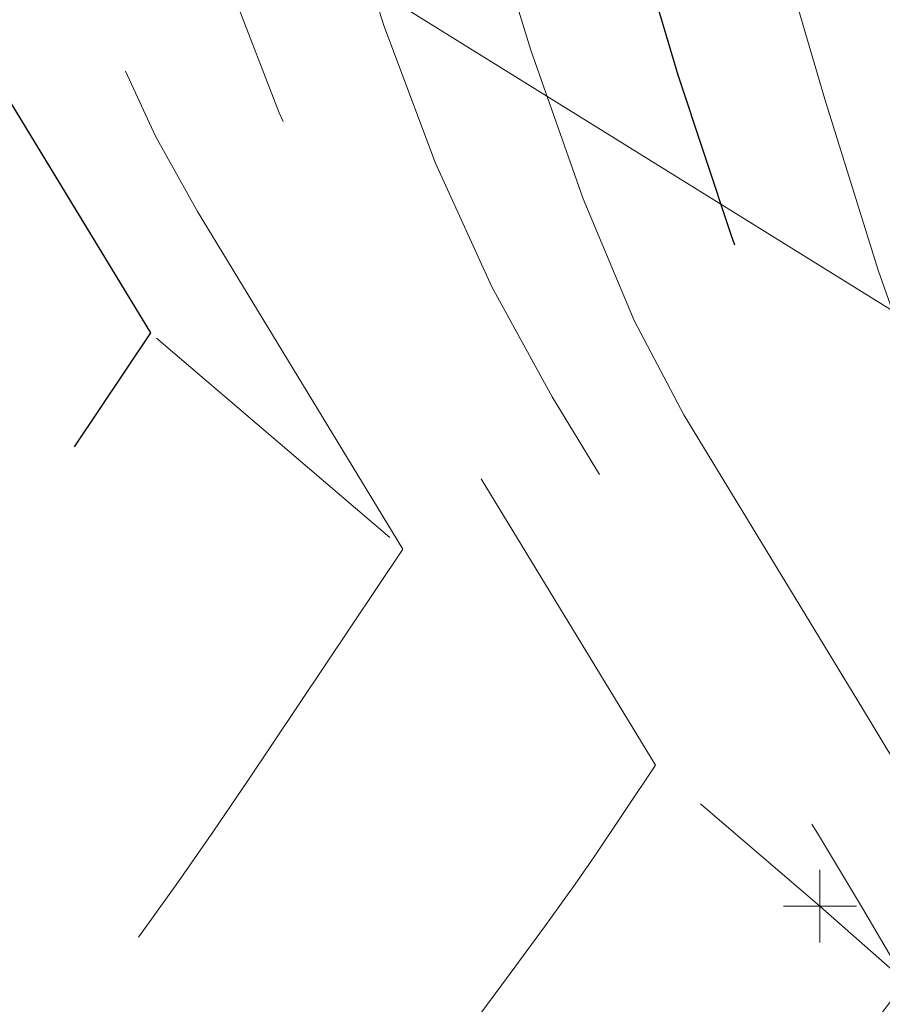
# Model space of a CAD drawing. Extents: x 1926935 to 1928139, y 199322 to 200300.
# Tile 626 of 656: x 1927642 to 1927654, y 199868 to 199881. Entities that reach past the tile are written whole.
import ezdxf

# ---------------------------------------------------------------- set-up
doc = ezdxf.new("R2010")
doc.units = 0
doc.header["$MEASUREMENT"] = 0
for name, pattern in [('DGN Style 3', [19.64306890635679, 14.03076350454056, -5.612305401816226]), ('DGN Style 5', [9.821534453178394, 4.209229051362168, -5.612305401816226]), ('treert', [0.2999994, -0.1499997, -0.1499997])]:
    doc.linetypes.add(name, pattern=pattern)
for name, color, linetype, lineweight in [('DT_X_Contour_Major', 132, 'DGN Style 3', 30), ('DT_X_Contour_Minor', 136, 'DGN Style 3', 0), ('DT_X_Terrain_Ground_Line', 92, 'DGN Style 3', 13), ('PV_X_Driveway', 7, 'DGN Style 5', 0), ('VG_X_Tree_Line_Rt', 3, 'treert', 0)]:
    doc.layers.add(name, color=color, linetype=linetype, lineweight=lineweight)
doc.layers.add('SV_X_Shot_Marker (Construction)', color=40, linetype='Continuous', lineweight=0, transparency=0.5)

# ---------------------------------------------------------------- blocks, each defined once
blk = doc.blocks.new('SVPT_649')
at = {"layer": 'SV_X_Shot_Marker (Construction)', "transparency": 33554495}
for p, q in [((0, 0.0249999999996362), (0, -0.0249999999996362)), ((-0.02500000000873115, 0), (0.02499999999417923, 0))]:
    blk.add_line(p, q, dxfattribs=at)
blk.add_point((0, 0), dxfattribs=at)
blk = doc.blocks.new('*U2117', base_point=(1927600.1255, 199832.7095, 682.6088333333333))
at = {"layer": 'DT_X_Contour_Major', "flags": 128}
for points, elevation in [([(1927598.172327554, 200018.5133908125), (1927597.961015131, 200013.1159681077), (1927597.965153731, 200011.9861525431), (1927598.068132, 200010.9098870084), (1927598.269949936, 200009.8871715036), (1927598.570607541, 200008.9180060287), (1927599.504147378, 200006.4049648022), (1927599.825013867, 200005.4438085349), (1927600.087458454, 200004.445120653), (1927600.29148114, 200003.4089011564), (1927600.437081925, 200002.3351500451), (1927600.747454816, 199999.4217715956), (1927600.928120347, 199998.2441210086), (1927601.237337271, 199996.8962030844), (1927601.675105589, 199995.3780178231), (1927602.241425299, 199993.6895652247), (1927603.923013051, 199988.9600018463), (1927604.534487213, 199987.1853573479), (1927605.107718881, 199985.4085963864), (1927605.642708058, 199983.6297189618), (1927606.139454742, 199981.8487250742), (1927608.368373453, 199973.5324818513), (1927610.327806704, 199968.5917124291), (1927610.740470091, 199967.5812773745), (1927611.138703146, 199966.6674448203), (1927611.522505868, 199965.8502147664), (1927611.891878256, 199965.1295872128), (1927612.857630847, 199963.3367170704), (1927613.265846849, 199962.5694130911), (1927613.766180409, 199961.6121537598), (1927614.358631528, 199960.4649390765), (1927615.043200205, 199959.1277690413), (1927617.697435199, 199953.9269712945), (1927618.353865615, 199952.6460551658), (1927618.960831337, 199951.465960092), (1927620.939048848, 199947.6430500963), (1927621.475626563, 199946.4524690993), (1927622.019822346, 199944.938453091), (1927622.571636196, 199943.1010020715), (1927623.131068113, 199940.9401160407), (1927624.633043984, 199934.74650661), (1927625.166306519, 199932.5877418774), (1927625.639612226, 199930.7566547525), (1927626.052961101, 199929.2532452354), (1927626.406353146, 199928.0775133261), (1927627.268789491, 199925.3791317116), (1927627.604799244, 199924.3027036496), (1927627.966001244, 199923.0972056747), (1927628.352395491, 199921.7626377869), (1927628.763981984, 199920.2989999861), (1927629.895135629, 199916.2238726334), (1927630.329937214, 199914.6418598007), (1927630.785976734, 199912.9521668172), (1927631.263254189, 199911.1547936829), (1927631.761769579, 199909.2497403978), (1927633.1194612, 199904.0260247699), (1927633.665156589, 199902.0793729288), (1927634.283974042, 199900.1572041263), (1927634.975913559, 199898.2595183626), (1927635.740975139, 199896.3863156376), (1927637.878635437, 199891.4237524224), (1927638.612386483, 199889.6824474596), (1927639.210394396, 199888.1804549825), (1927639.672659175, 199886.9177749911), (1927639.999180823, 199885.8944074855), (1927640.688914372, 199883.4845107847), (1927640.966586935, 199882.6093682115), (1927641.28230446, 199881.7913630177), (1927641.636066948, 199881.0304952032), (1927642.027874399, 199880.3267647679), (1927643.945080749, 199877.1760099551), (1927640.520135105, 199872.0617709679), (1927639.850901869, 199871.0664058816), (1927639.311036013, 199870.2721273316), (1927638.900537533, 199869.6789353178), (1927638.619406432, 199869.2868298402), (1927637.609318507, 199867.9262061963), (1927637.594359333, 199867.6110131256), (1927637.591361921, 199867.48753718), (1927637.588780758, 199867.2521920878), (1927637.586615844, 199866.904977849), (1927637.58486718, 199866.4458944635), (1927637.577677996, 199864.0424773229), (1927641.752010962, 199855.9276765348), (1927642.631799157, 199854.2347219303), (1927643.482163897, 199852.6336298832), (1927644.303105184, 199851.1244003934), (1927645.094623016, 199849.707033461), (1927647.166105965, 199846.0498717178), (1927647.962255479, 199844.5792191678), (1927648.797091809, 199842.910132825), (1927649.670614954, 199841.0426126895), (1927650.582824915, 199838.9766587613), (1927653.066967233, 199833.2028698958), (1927653.999952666, 199831.1712959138), (1927654.935802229, 199829.4069156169), (1927655.87451592, 199827.909729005), (1927656.816093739, 199826.6797360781), (1927659.330786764, 199823.7560131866), (1927660.230954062, 199822.6356043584), (1927661.045436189, 199821.4671700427), (1927661.774233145, 199820.2507102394), (1927662.417344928, 199818.9862249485), (1927664.018062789, 199815.5502301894), (1927664.791301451, 199814.1466052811), (1927665.910479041, 199812.5127266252), (1927667.375595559, 199810.648594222), (1927669.186651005, 199808.5542080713), (1927674.477384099, 199802.6621733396), (1927676.286237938, 199800.6329082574), (1927677.744749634, 199798.9641390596), (1927678.852919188, 199797.6558657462), (1927679.6107466, 199796.7080883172), (1927681.164496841, 199794.661343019), (1927681.859057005, 199793.8328677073), (1927682.777424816, 199792.8825007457), (1927683.919600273, 199791.8102421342), (1927685.285583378, 199790.6160918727), (1927689.226615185, 199787.2691689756), (1927690.623669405, 199786.0892417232), (1927691.859058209, 199785.0596521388), (1927692.932781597, 199784.1804002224), (1927693.844839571, 199783.4514859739), (1927696.061440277, 199781.7081648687), (1927697.085060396, 199781.0042299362), (1927698.493470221, 199780.1999159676), (1927700.286669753, 199779.295222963), (1927702.464658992, 199778.2901509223), (1927708.78568324, 199775.4761200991), (1927711.024820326, 199774.5069666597), (1927713.001463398, 199773.7100294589), (1927714.715612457, 199773.0853084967), (1927716.167267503, 199772.6328037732), (1927719.688355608, 199771.6557461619), (1927721.091673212, 199771.2793462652), (1927722.660809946, 199770.8829397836), (1927724.395765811, 199770.4665267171), (1927726.296540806, 199770.0301070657), (1927731.586366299, 199768.8396458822), (1927733.579357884, 199768.4849234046), (1927735.590963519, 199768.3136018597), (1927737.621183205, 199768.3256812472), (1927739.670016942, 199768.5211615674), (1927745.158392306, 199769.2869769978), (1927747.112955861, 199769.5517135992), (1927748.860365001, 199769.7715618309), (1927750.400619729, 199769.9465216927), (1927751.733720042, 199770.0765931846), (1927755.012448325, 199770.3635993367), (1927756.257648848, 199770.4977613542), (1927757.534204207, 199770.6849927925), (1927758.842114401, 199770.9252936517), (1927760.181379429, 199771.2186639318), (1927766.504444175, 199772.7115538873), (1927769.129181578, 199774.7165069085), (1927769.720103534, 199775.2017975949), (1927770.367981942, 199775.7984040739), (1927771.072816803, 199776.5063263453), (1927771.834608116, 199777.3255644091), (1927773.941993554, 199779.6586203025), (1927774.68464077, 199780.4548427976), (1927775.33204334, 199781.093718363), (1927775.884201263, 199781.5752469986), (1927776.341114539, 199781.8994287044), (1927777.432557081, 199782.5541173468), (1927777.798894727, 199782.7929481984), (1927778.079325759, 199783.0184242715), (1927778.273850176, 199783.2305455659), (1927778.382467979, 199783.4293120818), (1927778.5575733, 199783.9415497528), (1927778.90646356, 199784.5054481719), (1927779.821805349, 199785.8129651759), (1927781.303598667, 199787.8641007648), (1927783.351843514, 199790.6588549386), (1927789.569098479, 199799.103024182), (1927791.610996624, 199801.8771329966), (1927793.073749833, 199803.8663325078), (1927793.957358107, 199805.0706227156), (1927794.261821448, 199805.4900036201), (1927794.301530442, 199805.5618069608), (1927794.317936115, 199805.5890553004), (1927794.337371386, 199805.6169478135), (1927794.359836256, 199805.6454845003), (1927794.385330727, 199805.6746653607), (1927794.457355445, 199805.7533398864), (1927794.483129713, 199805.7820410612), (1927794.506433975, 199805.8091386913), (1927794.527268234, 199805.8346327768), (1927794.545632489, 199805.8585233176), (1927794.625568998, 199805.9662709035)], 680.00000000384), ([(1927624.343782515, 199986.9558776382), (1927627.192261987, 199977.9233585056), (1927627.765829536, 199976.067507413), (1927628.265755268, 199974.3710337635), (1927628.692039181, 199972.8339375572), (1927629.044681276, 199971.4562187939), (1927630.600314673, 199965.0688954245), (1927632.755823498, 199956.2626732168), (1927633.197946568, 199954.3059139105), (1927633.565468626, 199952.3510954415), (1927633.858389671, 199950.3982178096), (1927634.076709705, 199948.4472810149), (1927634.921467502, 199939.3474379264), (1927637.024527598, 199930.6797018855), (1927637.274858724, 199929.6610131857), (1927637.439625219, 199929.0042203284), (1927637.518827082, 199928.709323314), (1927637.653783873, 199928.2842427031), (1927637.737970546, 199927.9982063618), (1927637.911698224, 199927.3744870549), (1927638.078223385, 199926.7440164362), (1927639.123821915, 199922.7327749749), (1927642.663779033, 199909.1142595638), (1927643.567996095, 199905.6827673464), (1927644.284984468, 199903.0665991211), (1927644.814744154, 199901.2657548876), (1927645.157275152, 199900.280234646), (1927645.821052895, 199898.7392793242), (1927646.147099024, 199897.8554536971), (1927646.627404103, 199896.3596933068), (1927647.261968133, 199894.2519981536), (1927648.050791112, 199891.5323682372), (1927650.359997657, 199883.4641087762), (1927651.178933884, 199880.7160887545), (1927651.903837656, 199878.5232232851), (1927652.534708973, 199876.885512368), (1927653.071547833, 199875.8029560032), (1927654.377741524, 199873.6563451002), (1927654.912737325, 199872.7696560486), (1927655.53807946, 199871.7195470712), (1927656.253767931, 199870.506018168), (1927657.059802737, 199869.1290693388), (1927661.032106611, 199862.321994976), (1927657.435101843, 199857.5898883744), (1927656.727965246, 199856.6563472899), (1927656.148128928, 199855.8837697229), (1927655.695592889, 199855.2721556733), (1927655.370357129, 199854.8215051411), (1927654.149624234, 199853.0940508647), (1927654.08559575, 199851.4587941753), (1927654.063377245, 199851.1372349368), (1927654.024162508, 199850.8733815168), (1927653.96795154, 199850.6672339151), (1927653.89474434, 199850.5187921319), (1927653.513452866, 199849.9607107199), (1927659.061196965, 199837.0663194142), (1927660.159656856, 199834.5808871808), (1927661.077431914, 199832.6507581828), (1927661.814522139, 199831.2759324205), (1927662.370927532, 199830.4564098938), (1927663.613762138, 199829.0114208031), (1927664.152964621, 199828.2552348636), (1927664.838446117, 199827.0704188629), (1927665.670206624, 199825.456972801), (1927666.648246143, 199823.414896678), (1927669.45139021, 199817.3978536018), (1927670.522486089, 199815.2549999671), (1927671.633415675, 199813.3392213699), (1927672.78417897, 199811.6505178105), (1927673.974775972, 199810.1888892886), (1927677.202812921, 199806.5939799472), (1927678.387907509, 199805.248559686), (1927679.522163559, 199803.9084809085), (1927680.605581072, 199802.5737436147), (1927681.638160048, 199801.2443478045), (1927684.323919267, 199797.7064142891), (1927685.328202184, 199796.4410566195), (1927686.326731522, 199795.2984337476), (1927687.319507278, 199794.2785456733), (1927688.306529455, 199793.3813923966), (1927690.930917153, 199791.1526300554), (1927691.970772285, 199790.280750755), (1927693.122046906, 199789.3366846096), (1927694.384741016, 199788.3204316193), (1927695.758854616, 199787.231991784), (1927699.57171687, 199784.23323643), (1927701.026665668, 199783.1585171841), (1927702.531865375, 199782.1834259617), (1927704.087315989, 199781.3079627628), (1927705.693017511, 199780.5321275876), (1927710.041889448, 199778.5960711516), (1927711.727399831, 199777.8890619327), (1927713.52227703, 199777.2200766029), (1927715.426521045, 199776.5891151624), (1927717.440131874, 199775.996177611), (1927722.955583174, 199774.4657093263), (1927724.924740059, 199773.9276520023), (1927726.695622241, 199773.4613312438), (1927728.26822972, 199773.0667470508), (1927729.642562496, 199772.7438994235), (1927733.043083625, 199771.9786211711), (1927734.506301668, 199771.7759914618), (1927736.34556495, 199771.7420610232), (1927738.560873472, 199771.8768298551), (1927741.152227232, 199772.1802979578), (1927754.12265034, 199773.9901140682), (1927754.937094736, 199774.6756531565), (1927755.251599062, 199774.9277825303), (1927755.84606444, 199775.3903681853), (1927756.720490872, 199776.0634101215), (1927757.874878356, 199776.9469083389), (1927761.326526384, 199779.5835119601), (1927762.531802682, 199780.529137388), (1927763.558895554, 199781.3885609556), (1927764.407805, 199782.161782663), (1927765.078531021, 199782.8488025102), (1927766.629555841, 199784.5659196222), (1927767.266699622, 199785.3090666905), (1927768.014862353, 199786.2506700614), (1927768.874044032, 199787.3907297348), (1927769.844244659, 199788.7292457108), (1927772.579471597, 199792.5632300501), (1927773.635330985, 199794.031118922), (1927774.751488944, 199795.5592972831), (1927775.927945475, 199797.1477651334), (1927777.164700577, 199798.7965224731), (1927783.076921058, 199806.6313988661)], 685.0000000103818)]:
    blk.add_lwpolyline(points, dxfattribs=dict(at, elevation=elevation))
at = {"layer": 'DT_X_Contour_Minor', "flags": 128}
for points, elevation in [([(1927603.161945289, 200011.4783974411), (1927603.103757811, 200009.9921506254), (1927603.104897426, 200009.681041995), (1927603.13325376, 200009.3846790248), (1927603.188826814, 200009.1030617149), (1927603.271616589, 200008.8361900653), (1927603.52867828, 200008.1441932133), (1927603.633364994, 200007.7262217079), (1927603.754628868, 200006.9913048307), (1927603.892469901, 200005.9394425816), (1927604.046888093, 200004.5706349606), (1927604.48077282, 200000.4978874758), (1927604.680470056, 199999.0002765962), (1927604.954148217, 199997.5620045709), (1927605.301807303, 199996.1830713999), (1927605.723447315, 199994.8634770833), (1927606.946461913, 199991.423677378), (1927607.44544588, 199989.9305339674), (1927608.025136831, 199988.0309535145), (1927608.685534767, 199985.7249360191), (1927609.426639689, 199983.0124814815), (1927613.07344562, 199969.4060072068), (1927613.924476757, 199967.2601067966), (1927614.103706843, 199966.821249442), (1927614.276669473, 199966.4243489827), (1927614.443364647, 199966.0694054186), (1927614.603792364, 199965.7564187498), (1927615.023243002, 199964.97773016), (1927615.266993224, 199964.5142145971), (1927615.683655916, 199963.7076843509), (1927616.273231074, 199962.5581394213), (1927620.092370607, 199955.0754980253), (1927621.341120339, 199952.6393405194), (1927622.86321745, 199949.6968447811), (1927623.296184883, 199948.6784371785), (1927623.795475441, 199947.1673954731), (1927624.361089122, 199945.1637196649), (1927624.993025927, 199942.667409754), (1927626.766621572, 199935.3537378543), (1927627.381834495, 199932.8499012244), (1927627.89727653, 199930.8236452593), (1927628.312947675, 199929.274969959), (1927628.628847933, 199928.2038753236), (1927629.338220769, 199925.9843971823), (1927629.61459617, 199925.0990114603), (1927629.911692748, 199924.1074629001), (1927630.229510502, 199923.0097515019), (1927630.568049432, 199921.8058772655), (1927631.498448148, 199918.4539955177), (1927631.879594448, 199917.0622911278), (1927632.32523431, 199915.401089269), (1927632.835367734, 199913.4703899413), (1927633.40999472, 199911.2701931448), (1927635.028324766, 199905.0436717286), (1927635.645724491, 199902.8000518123), (1927636.284176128, 199900.7390831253), (1927636.943679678, 199898.8607656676), (1927637.624235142, 199897.1650994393), (1927639.467118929, 199892.8868578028), (1927640.119328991, 199891.3170487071), (1927640.693796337, 199889.8163026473), (1927641.190520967, 199888.3846196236), (1927641.609502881, 199887.0219996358), (1927642.623131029, 199883.480430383), (1927643.031196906, 199882.1943262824), (1927643.495173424, 199880.9921909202), (1927644.015060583, 199879.8740242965), (1927644.590858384, 199878.8398264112), (1927647.408372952, 199874.2094966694), (1927645.275128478, 199871.0240674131), (1927644.810105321, 199870.3391885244), (1927644.32928348, 199869.6497358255), (1927643.832662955, 199868.9557093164), (1927643.320243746, 199868.2571089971), (1927640.892090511, 199864.9863019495), (1927640.856130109, 199864.2286084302), (1927640.849243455, 199864.0383738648), (1927640.843995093, 199863.7923959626), (1927640.840385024, 199863.4906747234), (1927640.838413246, 199863.1332101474), (1927640.833034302, 199861.3349743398), (1927643.956268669, 199855.2634834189), (1927644.614525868, 199853.9968154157), (1927645.250768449, 199852.7988789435), (1927645.864996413, 199851.6696740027), (1927646.45720976, 199850.6092005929), (1927648.007092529, 199847.8729135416), (1927648.648066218, 199846.6672947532), (1927649.408575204, 199845.1026536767), (1927650.288619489, 199843.1789903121), (1927651.288199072, 199840.8963046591), (1927654.113125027, 199834.3304465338), (1927655.146006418, 199832.0528379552), (1927656.125956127, 199830.1444058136), (1927657.052974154, 199828.605150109), (1927657.927060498, 199827.4350708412), (1927660.187381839, 199824.8070947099), (1927661.015356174, 199823.7595304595), (1927661.804038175, 199822.5878198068), (1927662.55342784, 199821.2919627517), (1927663.263525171, 199819.8719592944), (1927665.104728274, 199815.9197548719), (1927665.937538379, 199814.3682842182), (1927667.055066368, 199812.6780255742), (1927668.457312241, 199810.8489789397), (1927670.144275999, 199808.8811443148), (1927675.022469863, 199803.4485346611), (1927676.706571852, 199801.5560385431), (1927678.100232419, 199799.9530074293), (1927679.203451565, 199798.6394413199), (1927680.016229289, 199797.6153402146), (1927681.796381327, 199795.2703572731), (1927682.552886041, 199794.3545054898), (1927683.487286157, 199793.3656873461), (1927684.599581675, 199792.303902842), (1927685.889772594, 199791.1691519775), (1927689.567475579, 199788.0458611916), (1927690.893089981, 199786.9275435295), (1927692.111655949, 199785.915058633), (1927693.223173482, 199785.0084065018), (1927694.22764258, 199784.207587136), (1927696.763495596, 199782.213179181), (1927697.87338145, 199781.4350873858), (1927699.301149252, 199780.5966179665), (1927701.046799, 199779.697770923), (1927703.110330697, 199778.7385462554), (1927709.036924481, 199776.1001103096), (1927711.165336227, 199775.1833857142), (1927713.105626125, 199774.4120388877), (1927714.857794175, 199773.7860698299), (1927716.421840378, 199773.3054785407), (1927720.341801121, 199772.2177387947), (1927721.858286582, 199771.8090074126), (1927723.467772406, 199771.3986180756), (1927725.170258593, 199770.9865707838), (1927726.965745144, 199770.5728655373), (1927731.877709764, 199769.46744094), (1927733.770564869, 199769.1439488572), (1927735.765156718, 199769.0025410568), (1927737.861485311, 199769.0432175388), (1927740.059550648, 199769.2659783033), (1927746.056707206, 199770.1027860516), (1927748.144318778, 199770.3878499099), (1927749.909286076, 199770.6154356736), (1927751.351609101, 199770.7855433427), (1927752.471287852, 199770.8981729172), (1927755.026905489, 199771.1218809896), (1927755.997481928, 199771.226454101), (1927756.992498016, 199771.372392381), (1927758.011953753, 199771.5596958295), (1927759.055849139, 199771.7883644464), (1927763.984386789, 199772.9520033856), (1927767.485731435, 199775.6265686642), (1927768.272723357, 199776.2725130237), (1927769.13312285, 199777.0641038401), (1927770.066929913, 199778.0013411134), (1927771.074144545, 199779.0842248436), (1927773.857926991, 199782.1661100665), (1927774.772218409, 199783.1785630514), (1927775.427255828, 199783.9045080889), (1927775.823039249, 199784.343945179), (1927775.959568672, 199784.4968743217), (1927775.977975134, 199784.5226747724), (1927776.287711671, 199784.9335997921), (1927777.203116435, 199786.1470245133), (1927778.724189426, 199788.1629489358), (1927792.188948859, 199806.0065182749)], 681.0000000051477), ([(1927607.755962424, 200005.8743190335), (1927608.3692855, 200000.1172368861), (1927608.520116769, 199998.9370010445), (1927608.709757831, 199997.8636144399), (1927608.938208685, 199996.8970770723), (1927609.20546933, 199996.0373889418), (1927609.969910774, 199993.8873529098), (1927610.332077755, 199992.7664754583), (1927610.845247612, 199991.0163701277), (1927611.509420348, 199988.6370369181), (1927612.324595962, 199985.6284758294), (1927614.699734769, 199976.7666757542), (1927615.49871551, 199973.7966245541), (1927616.11430363, 199971.5328210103), (1927616.546499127, 199969.9752651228), (1927616.795302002, 199969.1239568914), (1927617.21425284, 199967.7954651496), (1927617.359185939, 199967.3288731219), (1927617.479772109, 199966.9254658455), (1927617.57601135, 199966.5852433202), (1927617.647903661, 199966.3082055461), (1927617.926591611, 199965.1627936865), (1927622.627853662, 199955.9485286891), (1927623.737025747, 199953.7821102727), (1927624.787386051, 199951.7506394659), (1927625.116743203, 199950.9044052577), (1927625.571128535, 199949.3963378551), (1927626.150542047, 199947.2264372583), (1927626.85498374, 199944.3947034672), (1927628.900199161, 199935.9609690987), (1927629.59736247, 199933.1120605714), (1927630.154940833, 199930.8906357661), (1927630.57293425, 199929.2966946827), (1927630.85134272, 199928.3302373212), (1927631.407652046, 199926.5896626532), (1927631.624393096, 199925.895319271), (1927631.857384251, 199925.1177201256), (1927632.106625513, 199924.2568652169), (1927632.37211688, 199923.3127545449), (1927633.101760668, 199920.684118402), (1927633.429251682, 199919.4827224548), (1927633.864491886, 199917.8500117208), (1927634.40748128, 199915.7859861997), (1927635.058219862, 199913.2906458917), (1927636.937188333, 199906.0613186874), (1927637.626292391, 199903.5207306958), (1927638.284378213, 199901.3209621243), (1927638.911445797, 199899.4620129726), (1927639.507495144, 199897.9438832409), (1927641.05560242, 199894.3499631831), (1927641.626271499, 199892.9516499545), (1927642.177198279, 199891.4521503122), (1927642.708382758, 199889.851464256), (1927643.219824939, 199888.1495917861), (1927644.557347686, 199883.4763499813), (1927645.095806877, 199881.7792843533), (1927645.708042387, 199880.1930188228), (1927646.394054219, 199878.7175533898), (1927647.153842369, 199877.3528880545), (1927650.871665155, 199871.2429833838), (1927650.030121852, 199869.9863638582), (1927649.769308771, 199869.6119711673), (1927649.347530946, 199869.0273443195), (1927648.764788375, 199868.2324833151), (1927648.021081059, 199867.2273881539), (1927644.174862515, 199862.0463977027), (1927644.117900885, 199860.846203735), (1927644.10712499, 199860.5892105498), (1927644.099209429, 199860.3325998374), (1927644.094154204, 199860.0763715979), (1927644.091959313, 199859.8205258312), (1927644.088390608, 199858.6274713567), (1927646.160526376, 199854.599290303), (1927646.597252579, 199853.758908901), (1927647.019373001, 199852.964128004), (1927647.426887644, 199852.2149476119), (1927647.819796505, 199851.5113677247), (1927648.848079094, 199849.6959553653), (1927649.333876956, 199848.7553703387), (1927650.020058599, 199847.2951745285), (1927650.906624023, 199845.3153679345), (1927651.993573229, 199842.8159505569), (1927655.159282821, 199835.4580231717), (1927656.29206017, 199832.9343799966), (1927657.316110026, 199830.8818960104), (1927658.231432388, 199829.300571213), (1927659.038027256, 199828.1904056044), (1927661.043976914, 199825.8581762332), (1927661.799758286, 199824.8834565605), (1927662.562640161, 199823.7084695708), (1927663.332622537, 199822.3332152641), (1927664.109705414, 199820.7576936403), (1927666.191393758, 199816.2892795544), (1927667.083775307, 199814.5899631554), (1927668.199653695, 199812.8433245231), (1927669.539028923, 199811.0493636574), (1927671.101900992, 199809.2080805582), (1927675.567555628, 199804.2348959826), (1927677.126905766, 199802.4791688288), (1927678.455715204, 199800.9418757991), (1927679.553983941, 199799.6230168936), (1927680.421711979, 199798.5225921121), (1927682.428265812, 199795.8793715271), (1927683.246715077, 199794.8761432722), (1927684.197147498, 199793.8488739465), (1927685.279563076, 199792.7975635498), (1927686.493961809, 199791.7222120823), (1927689.908335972, 199788.8225534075), (1927691.162510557, 199787.7658453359), (1927692.364253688, 199786.7704651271), (1927693.513565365, 199785.8364127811), (1927694.610445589, 199784.963688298), (1927697.465550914, 199782.7181934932), (1927698.661702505, 199781.8659448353), (1927700.108828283, 199780.9933199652), (1927701.806928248, 199780.1003188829), (1927703.7560024, 199779.1869415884), (1927709.288165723, 199776.7241005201), (1927711.305852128, 199775.8598047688), (1927713.209788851, 199775.1140483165), (1927714.999975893, 199774.486831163), (1927716.676413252, 199773.9781533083), (1927720.995246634, 199772.7797314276), (1927722.624899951, 199772.33866856), (1927724.274734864, 199771.9142963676), (1927725.944751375, 199771.5066148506), (1927727.634949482, 199771.1156240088), (1927732.169053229, 199770.0952359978), (1927733.961771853, 199769.8029743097), (1927735.939349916, 199769.691480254), (1927738.101787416, 199769.7607538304), (1927740.449084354, 199770.0107950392), (1927746.955022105, 199770.9185951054), (1927749.175681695, 199771.2239862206), (1927750.958207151, 199771.4593095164), (1927752.302598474, 199771.6245649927), (1927753.208855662, 199771.7197526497), (1927755.041362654, 199771.8801626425), (1927755.737315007, 199771.9551468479), (1927756.450791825, 199772.0597919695), (1927757.181793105, 199772.1940980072), (1927757.930318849, 199772.3580649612), (1927761.464329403, 199773.1924528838), (1927765.84228129, 199776.5366304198), (1927766.779190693, 199777.2921337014), (1927767.713653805, 199778.125424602), (1927768.64567063, 199779.0365031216), (1927769.575241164, 199780.0253692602), (1927772.050834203, 199782.7660624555), (1927772.895838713, 199783.7111889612), (1927773.574157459, 199784.491048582), (1927774.085790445, 199785.1056413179), (1927774.430737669, 199785.554967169), (1927775.12834925, 199786.5328135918), (1927775.6246165, 199787.2079795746), (1927776.590209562, 199788.5000927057), (1927778.025128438, 199790.4091529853), (1927779.929373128, 199792.9351604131), (1927789.910941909, 199806.1627384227)], 682.0000000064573), ([(1927612.107514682, 200001.147253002), (1927612.352917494, 199998.8437294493), (1927612.413268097, 199998.3714935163), (1927612.489147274, 199997.9420100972), (1927612.580555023, 199997.5552791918), (1927612.687491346, 199997.2113008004), (1927612.993359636, 199996.3510284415), (1927613.138269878, 199995.902542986), (1927613.343599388, 199995.2022908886), (1927613.609348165, 199994.2502721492), (1927613.935516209, 199993.046486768), (1927614.885856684, 199989.5007035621), (1927615.301900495, 199988.0067832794), (1927615.83727657, 199986.184359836), (1927616.491984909, 199984.0334332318), (1927617.266025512, 199981.5540034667), (1927619.489243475, 199974.5041865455), (1927620.258350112, 199972.0281543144), (1927620.898256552, 199969.8874203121), (1927621.408962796, 199968.0819845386), (1927621.790468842, 199966.6118469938), (1927623.269363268, 199960.5335676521), (1927625.942414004, 199955.2958979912), (1927626.354540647, 199954.4938866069), (1927626.711554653, 199953.8044341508), (1927626.937301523, 199953.1303733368), (1927627.34678163, 199951.6252802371), (1927627.939994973, 199949.2891548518), (1927628.716941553, 199946.1219971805), (1927631.033776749, 199936.5682003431), (1927631.812890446, 199933.3742199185), (1927632.412605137, 199930.9576262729), (1927632.832920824, 199929.3184194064), (1927633.073837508, 199928.4565993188), (1927633.477083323, 199927.1949281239), (1927633.634190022, 199926.6916270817), (1927633.803075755, 199926.127977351), (1927633.983740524, 199925.5039789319), (1927634.176184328, 199924.8196318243), (1927634.705073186, 199922.9142412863), (1927634.978908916, 199921.903153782), (1927635.403749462, 199920.2989341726), (1927635.979594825, 199918.1015824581), (1927636.706445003, 199915.3110986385), (1927638.8460519, 199907.0789656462), (1927639.606860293, 199904.2414095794), (1927640.284580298, 199901.9028411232), (1927640.879211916, 199900.0632602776), (1927641.390755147, 199898.7226670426), (1927642.644085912, 199895.8130685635), (1927643.133214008, 199894.5862512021), (1927643.66060022, 199893.0879979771), (1927644.226244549, 199891.3183088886), (1927644.830146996, 199889.2771839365), (1927646.491564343, 199883.4722695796), (1927647.143989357, 199881.3912395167), (1927647.855201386, 199879.5018350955), (1927648.625200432, 199877.8040563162), (1927649.453986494, 199876.2979031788), (1927651.742465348, 199872.536995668), (1927652.509161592, 199871.2758911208), (1927653.092891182, 199870.3132581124), (1927653.49365412, 199869.6490966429), (1927653.711450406, 199869.283406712), (1927654.300910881, 199868.273287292), (1927653.158843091, 199866.7708187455), (1927652.84698505, 199866.3574732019), (1927652.400868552, 199865.7613516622), (1927651.820493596, 199864.9824541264), (1927647.457634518, 199859.1064934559), (1927647.365006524, 199857.1400472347), (1927647.354423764, 199856.8728037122), (1927647.347923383, 199856.6620684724), (1927647.34550538, 199856.507841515), (1927647.343746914, 199855.9199683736), (1927648.364784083, 199853.935097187), (1927648.57997929, 199853.5210023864), (1927648.787977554, 199853.1293770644), (1927648.988778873, 199852.7602212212), (1927649.182383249, 199852.4135348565), (1927649.689065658, 199851.5189971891), (1927650.019687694, 199850.8434459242), (1927650.631541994, 199849.4876953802), (1927651.524628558, 199847.4517455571), (1927652.698947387, 199844.7355964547), (1927656.205440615, 199836.5855998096), (1927657.438113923, 199833.815922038), (1927658.506263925, 199831.6193862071), (1927659.409890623, 199829.995992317), (1927660.148994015, 199828.9457403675), (1927661.900571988, 199826.9092577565), (1927662.584160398, 199826.0073826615), (1927663.321242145, 199824.8291193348), (1927664.111817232, 199823.3744677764), (1927664.955885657, 199821.6434279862), (1927667.278059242, 199816.6588042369), (1927668.230012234, 199814.8116420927), (1927669.344241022, 199813.008623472), (1927670.620745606, 199811.2497483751), (1927672.059525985, 199809.5350168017), (1927676.112641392, 199805.0212573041), (1927677.54723968, 199803.4022991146), (1927678.811197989, 199801.930744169), (1927679.904516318, 199800.6065924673), (1927680.827194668, 199799.4298440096), (1927683.060150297, 199796.4883857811), (1927683.940544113, 199795.3977810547), (1927684.907008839, 199794.3320605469), (1927685.959544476, 199793.2912242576), (1927687.098151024, 199792.275272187), (1927690.249196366, 199789.5992456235), (1927691.431931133, 199788.6041471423), (1927692.616851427, 199787.6258716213), (1927693.803957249, 199786.6644190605), (1927694.993248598, 199785.71978946), (1927698.167606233, 199783.2232078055), (1927699.45002356, 199782.296802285), (1927700.916507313, 199781.3900219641), (1927702.567057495, 199780.5028668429), (1927704.401674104, 199779.6353369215), (1927709.539406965, 199777.3480907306), (1927711.446368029, 199776.5362238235), (1927713.313951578, 199775.8160577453), (1927715.14215761, 199775.1875924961), (1927716.930986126, 199774.6508280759), (1927721.648692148, 199773.3417240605), (1927723.391513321, 199772.8683297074), (1927725.081697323, 199772.4299746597), (1927726.719244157, 199772.0266589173), (1927728.30415382, 199771.6583824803), (1927732.460396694, 199770.7230310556), (1927734.152978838, 199770.4619997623), (1927736.113543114, 199770.3804194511), (1927738.342089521, 199770.4782901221), (1927740.83861806, 199770.7556117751), (1927747.853337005, 199771.7344041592), (1927750.207044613, 199772.0601225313), (1927752.007128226, 199772.3031833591), (1927753.253587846, 199772.4635866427), (1927753.946423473, 199772.5413323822), (1927755.055819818, 199772.6384442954), (1927755.477148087, 199772.6838395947), (1927755.909085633, 199772.747191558), (1927756.351632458, 199772.828500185), (1927756.804788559, 199772.9277654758), (1927758.944272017, 199773.432902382), (1927764.198831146, 199777.4466921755), (1927765.285658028, 199778.311754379), (1927766.294184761, 199779.1867453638), (1927767.224411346, 199780.0716651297), (1927768.076337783, 199780.9665136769), (1927770.243741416, 199783.3660148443), (1927771.019459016, 199784.2438148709), (1927771.72105909, 199785.0775890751), (1927772.348541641, 199785.8673374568), (1927772.901906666, 199786.6130600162), (1927774.278723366, 199788.5429524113), (1927774.961521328, 199789.4823593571), (1927775.97730269, 199790.8531608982), (1927777.32606745, 199792.6553570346), (1927779.007815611, 199794.8889477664), (1927787.632934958, 199806.3189585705)], 683.0000000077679), ([(1927617.341695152, 199995.2367645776), (1927622.551902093, 199978.7152153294), (1927623.600577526, 199975.3224834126), (1927624.513657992, 199972.2249516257), (1927625.291143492, 199969.4226199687), (1927625.933034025, 199966.9154884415), (1927628.612134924, 199955.9043416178), (1927628.635723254, 199955.8582288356), (1927629.122434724, 199953.8542226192), (1927633.167354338, 199937.1754315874), (1927634.02841842, 199933.6363792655), (1927634.670269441, 199931.0246167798), (1927635.092907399, 199929.34014413), (1927635.296332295, 199928.5829613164), (1927635.5465146, 199927.8001935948), (1927635.643986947, 199927.4879348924), (1927635.748767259, 199927.1382345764), (1927635.860855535, 199926.7510926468), (1927635.980251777, 199926.3265091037), (1927636.308385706, 199925.1443641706), (1927636.528566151, 199924.3235851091), (1927636.943007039, 199922.7478566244), (1927637.55170837, 199920.4171787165), (1927640.754915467, 199908.096612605), (1927641.587428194, 199904.962088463), (1927642.284782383, 199902.4847201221), (1927642.846978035, 199900.6645075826), (1927643.274015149, 199899.5014508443), (1927644.232569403, 199897.2761739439), (1927644.640156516, 199896.2208524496), (1927645.144002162, 199894.723845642), (1927645.744106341, 199892.7851535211), (1927646.440469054, 199890.4047760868), (1927648.425781, 199883.4681891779), (1927649.16146162, 199881.0536641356), (1927649.879519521, 199879.0125291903), (1927650.579954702, 199877.3447843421), (1927651.262767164, 199876.050429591), (1927653.060103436, 199873.0966703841), (1927653.710949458, 199872.0227735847), (1927654.315485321, 199871.0164025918), (1927654.873711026, 199870.0775574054), (1927655.385626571, 199869.2062380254), (1927657.666508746, 199865.297641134), (1927653.247345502, 199859.4839286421), (1927652.407258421, 199858.378374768), (1927651.780924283, 199857.5533042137), (1927651.368343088, 199857.0087169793), (1927651.169514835, 199856.7446130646), (1927650.740406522, 199856.166589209), (1927650.659419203, 199854.4601687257), (1927650.643860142, 199854.1306646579), (1927650.631891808, 199853.8734755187), (1927650.623514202, 199853.6886013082), (1927650.618727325, 199853.5760420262), (1927650.610749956, 199853.3723038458), (1927650.607848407, 199853.3050366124), (1927650.605126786, 199853.2560385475), (1927650.602585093, 199853.2253096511), (1927650.60022333, 199853.2128499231), (1927650.5896216, 199853.1973325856), (1927657.27282572, 199837.6638386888), (1927658.596108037, 199834.6697115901), (1927659.701724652, 199832.3445419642), (1927660.589675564, 199830.6883298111), (1927661.259960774, 199829.7010751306), (1927662.757167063, 199827.9603392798), (1927663.368562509, 199827.1313087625), (1927664.079844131, 199825.9497690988), (1927664.891011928, 199824.4157202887), (1927665.8020659, 199822.5291623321), (1927668.364724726, 199817.0283289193), (1927669.376249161, 199815.0333210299), (1927670.488828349, 199813.173922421), (1927671.702462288, 199811.4501330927), (1927673.017150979, 199809.8619530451), (1927676.657727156, 199805.8076186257), (1927677.967573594, 199804.3254294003), (1927679.166680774, 199802.9196125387), (1927680.255048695, 199801.590168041), (1927681.232677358, 199800.3370959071), (1927683.692034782, 199797.0974000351), (1927684.634373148, 199795.9194188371), (1927685.61687018, 199794.8152471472), (1927686.639525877, 199793.7848849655), (1927687.702340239, 199792.8283322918), (1927690.59005676, 199790.3759378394), (1927691.701351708, 199789.4424489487), (1927692.869449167, 199788.4812781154), (1927694.094349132, 199787.4924253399), (1927695.376051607, 199786.475890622), (1927698.869661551, 199783.7282221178), (1927700.238344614, 199782.7276597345), (1927701.724186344, 199781.7867239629), (1927703.327186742, 199780.9054148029), (1927705.047345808, 199780.0837322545), (1927709.790648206, 199777.9720809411), (1927711.58688393, 199777.2126428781), (1927713.418114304, 199776.5180671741), (1927715.284339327, 199775.8883538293), (1927717.185559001, 199775.3235028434), (1927722.302137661, 199773.9037166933), (1927724.15812669, 199773.3979908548), (1927725.888659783, 199772.9456529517), (1927727.493736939, 199772.5467029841), (1927728.973358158, 199772.2011409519), (1927732.75174016, 199771.3508261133), (1927734.344185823, 199771.1210252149), (1927736.287736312, 199771.0693586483), (1927738.582391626, 199771.1958264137), (1927741.228151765, 199771.500428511), (1927748.751651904, 199772.5502132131), (1927751.238407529, 199772.8962588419), (1927753.056049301, 199773.1470572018), (1927754.204577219, 199773.3026082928), (1927754.683991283, 199773.3629121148), (1927755.070276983, 199773.3967259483), (1927755.216981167, 199773.4125323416), (1927755.367379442, 199773.4345911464), (1927755.52147181, 199773.4629023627), (1927755.67925827, 199773.4974659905), (1927756.424214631, 199773.6733518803), (1927762.555381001, 199778.3567539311), (1927763.792125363, 199779.3313750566), (1927764.874715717, 199780.2480661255), (1927765.803152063, 199781.1068271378), (1927766.577434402, 199781.9076580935), (1927768.436648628, 199783.9659672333), (1927769.14307932, 199784.7764407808), (1927769.867960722, 199785.6641295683), (1927770.611292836, 199786.6290335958), (1927771.373075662, 199787.6711528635), (1927773.429097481, 199790.5530912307), (1927774.298426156, 199791.7567391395), (1927775.364395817, 199793.2062290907), (1927776.627006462, 199794.9015610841), (1927778.086258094, 199796.8427351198), (1927785.354928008, 199806.4751787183)], 684.0000000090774), ([(1927631.345869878, 199978.674990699), (1927631.832621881, 199977.1315016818), (1927631.930633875, 199976.8143713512), (1927632.016061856, 199976.5244756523), (1927632.088905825, 199976.2618145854), (1927632.14916578, 199976.0263881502), (1927634.325372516, 199967.1331556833), (1927636.891180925, 199956.6556580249), (1927637.766843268, 199952.8541000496), (1927638.469473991, 199949.3075493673), (1927638.999073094, 199946.016005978), (1927639.355640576, 199942.9794698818), (1927640.32480575, 199932.5517512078), (1927640.531784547, 199930.3589196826), (1927640.696714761, 199928.6435554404), (1927640.819596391, 199927.4056584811), (1927641.294930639, 199922.7428963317), (1927645.123128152, 199908.013914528), (1927645.858212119, 199905.2120757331), (1927646.422807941, 199903.1189801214), (1927646.81691562, 199901.734627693), (1927647.040535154, 199901.0590184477), (1927647.409536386, 199900.2023847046), (1927647.654041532, 199899.4900549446), (1927648.110806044, 199897.9955409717), (1927648.779829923, 199895.718842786), (1927649.661113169, 199892.6599603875), (1927652.294214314, 199883.4600283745), (1927653.196406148, 199880.3785133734), (1927653.928155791, 199878.0339173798), (1927654.489463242, 199876.4262403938), (1927654.880328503, 199875.5554824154), (1927655.695379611, 199874.2160198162), (1927656.114525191, 199873.5165385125), (1927656.7606736, 199872.4226915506), (1927657.633824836, 199870.9344789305), (1927658.733978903, 199869.0519006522), (1927664.397704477, 199859.346348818), (1927662.25333067, 199856.5252779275), (1927661.780835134, 199855.8966683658), (1927661.282365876, 199855.2198700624), (1927660.757922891, 199854.4948830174), (1927660.207506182, 199853.7217072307), (1927657.578289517, 199850.0011131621), (1927657.531566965, 199848.8078416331), (1927657.502664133, 199848.5546216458), (1927657.435979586, 199848.306363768), (1927657.331513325, 199848.0630679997), (1927657.18926535, 199847.8247343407), (1927656.437284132, 199846.7240888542), (1927660.84956821, 199836.4688001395), (1927661.723205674, 199834.4920627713), (1927662.453139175, 199832.9569744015), (1927663.039368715, 199831.86353503), (1927663.481894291, 199831.2117446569), (1927664.470357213, 199830.0625023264), (1927664.937366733, 199829.3791609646), (1927665.597048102, 199828.1910686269), (1927666.449401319, 199826.4982253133), (1927667.494426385, 199824.3006310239), (1927670.538055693, 199817.7673782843), (1927671.668723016, 199815.4766789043), (1927672.778003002, 199813.5045203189), (1927673.865895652, 199811.8509025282), (1927674.932400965, 199810.5158255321), (1927677.747898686, 199807.3803412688), (1927678.808241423, 199806.1716899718), (1927679.877646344, 199804.8973492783), (1927680.956113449, 199803.5573191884), (1927682.043642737, 199802.151599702), (1927684.955803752, 199798.3154285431), (1927686.02203122, 199796.962694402), (1927687.036592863, 199795.781620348), (1927687.999488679, 199794.7722063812), (1927688.91071867, 199793.9344525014), (1927691.271777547, 199791.9293222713), (1927692.240192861, 199791.1190525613), (1927693.374644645, 199790.1920911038), (1927694.6751329, 199789.1484378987), (1927696.141657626, 199787.988092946), (1927700.273772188, 199784.7382507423), (1927701.814986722, 199783.5893746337), (1927703.339544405, 199782.5801279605), (1927704.847445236, 199781.7105107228), (1927706.338689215, 199780.9805229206), (1927710.293130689, 199779.2200613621), (1927711.867915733, 199778.5654809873), (1927713.626439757, 199777.9220860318), (1927715.568702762, 199777.2898764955), (1927717.694704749, 199776.6688523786), (1927723.609028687, 199775.0277019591), (1927725.691353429, 199774.4573131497), (1927727.502584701, 199773.9770095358), (1927729.042722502, 199773.5867911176), (1927730.311766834, 199773.286657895), (1927733.334427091, 199772.6064162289), (1927734.635054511, 199772.4263024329), (1927736.269941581, 199772.3961422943), (1927738.239088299, 199772.5159358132), (1927740.542494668, 199772.7856829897), (1927752.071663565, 199774.3943950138), (1927754.634593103, 199776.5516796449), (1927755.244789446, 199777.0552037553), (1927755.976980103, 199777.6412255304), (1927756.831165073, 199778.3097449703), (1927757.807344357, 199779.0607620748), (1927760.573148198, 199781.1734712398), (1927761.538935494, 199781.9312004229), (1927762.361944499, 199782.6198560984), (1927763.042175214, 199783.2394382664), (1927763.57962764, 199783.7899469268), (1927764.822463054, 199785.1658720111), (1927765.390319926, 199785.8416926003), (1927766.161763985, 199786.8372105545), (1927767.136795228, 199788.1524258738), (1927768.315413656, 199789.7873385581), (1927771.729845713, 199794.5733688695), (1927772.972235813, 199796.3054987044), (1927774.138582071, 199797.9123654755), (1927775.228884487, 199799.3939691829), (1927776.243143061, 199800.7503098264), (1927780.798914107, 199806.7876190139)], 686.0000000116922)]:
    blk.add_lwpolyline(points, dxfattribs=dict(at, elevation=elevation))

msp = doc.modelspace()

# ---------------------------------------------------------------- linework, layer by layer
at = {"layer": 'PV_X_Driveway'}
msp.add_polyline3d([(1927490.973, 200039.2102000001, 663.127599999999), (1927502.156, 200038.6969000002, 663.948599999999), (1927520.512, 200038.0279000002, 665.9382000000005), (1927535.392, 200032.4682999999, 667.537599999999), (1927550.96, 200019.5192000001, 669.222599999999), (1927564.873, 200004.3072000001, 671.2002000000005), (1927576.326, 199988.2344000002, 672.130099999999), (1927589.971, 199967.3827999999, 673.2097999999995), (1927602.739, 199947.1614000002, 673.8247999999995), (1927612.835, 199931.3887000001, 674.4702999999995), (1927617.369, 199918.1515, 674.6042999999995), (1927623.176, 199898.725, 674.790900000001), (1927636.57, 199883.4932000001, 677.8705), (1927653.128, 199869.3102999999, 682.6514999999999), (1927669.366, 199854.9537000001, 687.4762000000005), (1927688.608, 199840.8727000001, 692.9295), (1927703.301, 199835.1437000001, 695.5057000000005), (1927715.399, 199835.4112000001, 696.5257000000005), (1927724.885, 199839.701, 696.6399000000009), (1927728.147, 199845.864, 696.718900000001), (1927726.831, 199855.1347999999, 696.697099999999)], dxfattribs=at)
at = {"layer": 'VG_X_Tree_Line_Rt', "extrusion": (-0.2949578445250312, 0.1830968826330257, 0.9378034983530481), "elevation": -531336.4084429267, "flags": 128}
msp.add_lwpolyline([(-1186470.63327, 1437283.727686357), (-1186470.63327, 1437249.599972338)], dxfattribs=at)

# ---------------------------------------------------------------- block references
at = {"layer": 'DT_X_Terrain_Ground_Line'}
msp.add_blockref('*U2117', (1927600.1255, 199832.7095, 682.6088333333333), dxfattribs=at)
at = {"layer": 'SV_X_Shot_Marker (Construction)', "transparency": 33554495, "xscale": 20, "yscale": 20, "zscale": 20}
msp.add_blockref('SVPT_649', (1927653.128, 199869.3102999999, 682.6514999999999), dxfattribs=at)

doc.saveas('drawing.dxf')
